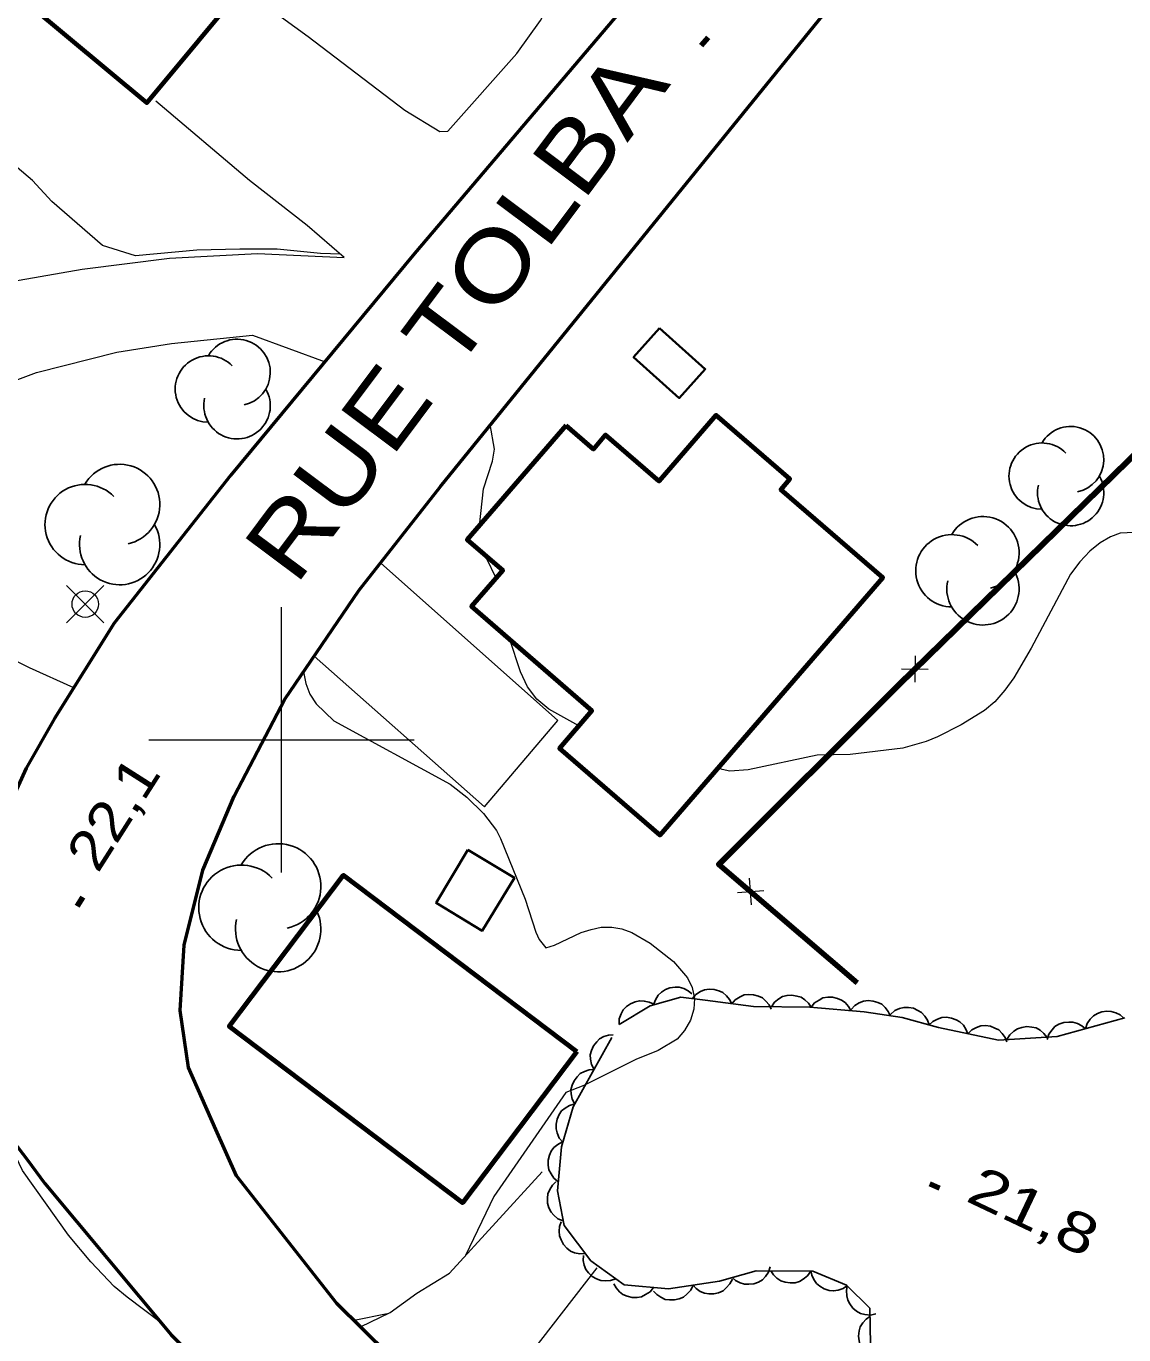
# Model space of a CAD drawing. Extents: x 356765 to 358572, y 5103174 to 5104650.
# Drawn here: x 357190.38 to 357231.72, y 5103777.58 to 5103826.89 of the extents above; entities that cross this region are included whole.
import ezdxf

# ---------------------------------------------------------------- set-up
doc = ezdxf.new("R2010")
doc.units = 0
doc.header["$LTSCALE"] = 0.6
doc.linetypes.add('DOT_DASHED', pattern=[7.7, 5, -1.2, 0.3, -1.2])
for name, color, linetype, lineweight in [('19', 7, 'Continuous', 13), ('2', 7, 'Continuous', 13), ('21', 7, 'Continuous', 53), ('3', 7, 'Continuous', 140), ('31', 7, 'Continuous', 70), ('36', 7, 'Continuous', 13), ('37', 7, 'Continuous', 13), ('44', 7, 'Continuous', 25), ('61', 7, 'Continuous', 13)]:
    doc.layers.add(name, color=color, linetype=linetype, lineweight=lineweight)

msp = doc.modelspace()

# ---------------------------------------------------------------- linework, layer by layer
at = {"layer": '19'}
for points in [[(357198.85, 5103828.07), (357201, 5103826.5), (357204.64, 5103823.73), (357205.96, 5103822.92), (357206.26, 5103822.94), (357208.86, 5103825.86), (357209.75, 5103827.11), (357210.04, 5103827.63), (357210.02, 5103827.93), (357209.95, 5103828.65), (357203.67, 5103833.97)], [(357175.98, 5103817.51), (357177.89, 5103815.04), (357179.33, 5103813.69), (357181.02, 5103814.01), (357183.36, 5103815), (357186.02, 5103816.08), (357189.31, 5103817.18), (357192.49, 5103817.74), (357195.78, 5103818.15), (357199.09, 5103818.33), (357202.36, 5103818.18), (357200.97, 5103819.38), (357198.79, 5103821.07), (357195.26, 5103824.06)], [(357192.17, 5103801.96), (357190.51, 5103802.71), (357188.61, 5103803.65), (357186.95, 5103804.94), (357184.76, 5103806.98), (357184.27, 5103807.94), (357184.43, 5103809.07), (357185.27, 5103810.46), (357186.6, 5103811.83), (357188.38, 5103812.95), (357190.77, 5103813.84), (357193.79, 5103814.61), (357195.85, 5103814.94), (357198.91, 5103815.25), (357201.64, 5103814.25)], [(357201.23, 5103803.16), (357207.64, 5103797.48), (357210.4, 5103800.73), (357203.72, 5103806.67)], [(357202.97, 5103777.88), (357204.09, 5103778.43), (357205.1, 5103779.16), (357206.32, 5103779.91), (357209.81, 5103783.73)], [(357211.87, 5103780.11), (357208.89, 5103776.25), (357208.48, 5103775.26), (357208.29, 5103774.41), (357208.09, 5103773.12)]]:
    msp.add_lwpolyline(points, dxfattribs=at)
at = {"layer": '2'}
for p, q in [((357208.09, 5103806.07), (357207.71, 5103806.87)), ((357203.98, 5103778.37), (357202.74, 5103778.12))]:
    msp.add_line(p, q, dxfattribs=at)
for points in [[(357202.22, 5103818.3), (357201.47, 5103818.33), (357199.84, 5103818.49), (357198.43, 5103818.49), (357196.81, 5103818.45), (357194.5, 5103818.24), (357193.26, 5103818.63), (357191.35, 5103820.28), (357190.62, 5103821.07), (357189.63, 5103821.92)], [(357207.46, 5103808.06), (357207.6, 5103809.46), (357207.94, 5103810.5), (357208.02, 5103810.96), (357207.86, 5103811.88)], [(357232.37, 5103807.83), (357231.59, 5103807.79), (357231.22, 5103807.65), (357230.83, 5103807.42), (357230.45, 5103807.11), (357230.07, 5103806.71), (357229.72, 5103806.25), (357228.24, 5103803.45), (357227.58, 5103802.34), (357227.24, 5103801.87), (357226.87, 5103801.44), (357226.48, 5103801.11), (357225.6, 5103800.57), (357224.71, 5103800.11), (357224.28, 5103799.94), (357223.4, 5103799.69), (357221.42, 5103799.45), (357220.17, 5103799.42), (357217.57, 5103798.87), (357216.89, 5103798.82), (357216.59, 5103798.88), (357216.45, 5103798.96)], [(357211.2, 5103800.53), (357210.07, 5103801.16), (357209.62, 5103801.54), (357209.26, 5103802), (357209, 5103802.57), (357208.59, 5103803.82)], [(357200.83, 5103802.57), (357200.91, 5103802.13), (357201.06, 5103801.72), (357201.3, 5103801.36), (357201.97, 5103800.72), (357206.35, 5103798.33), (357206.98, 5103797.84), (357207.61, 5103797.23), (357208.1, 5103796.59), (357208.25, 5103796.28), (357209.18, 5103794), (357209.58, 5103792.76), (357209.7, 5103792.48), (357209.95, 5103792.17), (357210.28, 5103792.26), (357211.29, 5103792.74), (357211.66, 5103792.86), (357212.04, 5103792.95), (357212.44, 5103792.95), (357212.82, 5103792.88), (357213.19, 5103792.74), (357213.88, 5103792.34), (357214.76, 5103791.65), (357215.29, 5103791.03), (357215.46, 5103790.67), (357215.55, 5103790.26), (357215.53, 5103789.86), (357215.4, 5103789.44), (357215.18, 5103789.05), (357214.9, 5103788.73), (357214.19, 5103788.3), (357213.34, 5103787.96), (357211.39, 5103786.98), (357210.71, 5103786.71), (357207.99, 5103782.8), (357206.93, 5103780.58)], [(357195.47, 5103778.04), (357194.18, 5103779), (357193.7, 5103779.41), (357192.81, 5103780.34), (357191.98, 5103781.34), (357190.24, 5103783.78), (357189.87, 5103784.57)]]:
    msp.add_lwpolyline(points, dxfattribs=at)
at = {"layer": '21'}
for points in [[(357170.83, 5103843.9), (357192.03, 5103861.15), (357194.74, 5103863.36), (357205.29, 5103871.65), (357207.08, 5103869.63), (357221.64, 5103852.82), (357223.96, 5103849.92), (357224.97, 5103847.88), (357225.5, 5103845.57), (357225.11, 5103843.16), (357223.91, 5103840.9), (357218.32, 5103834), (357205.01, 5103818.32), (357198.08, 5103809.96), (357193.7, 5103804.4), (357191.45, 5103800.8), (357190.38, 5103798.94), (357189.54, 5103797.07)], [(357206.98, 5103773.93), (357202.08, 5103778.76), (357198.3, 5103783.57), (357197.52, 5103785.32), (357196.5, 5103787.66), (357196.18, 5103789.8), (357196.33, 5103792.26), (357197.04, 5103795.09), (357198.21, 5103797.88), (357200.12, 5103801.53), (357202.91, 5103805.63), (357205.98, 5103809.55), (357227.54, 5103836.13)], [(357189.53, 5103785.36), (357190.42, 5103784.19), (357191.08, 5103783.29), (357195.84, 5103777.59), (357203.05, 5103770.32)]]:
    msp.add_lwpolyline(points, dxfattribs=at)
at = {"layer": '3'}
for p, q in [((357215.81, 5103826.16), (357216.07, 5103826.46)), ((357192.3, 5103793.74), (357192.51, 5103794.08)), ((357224.42, 5103783.28), (357224.78, 5103783.11))]:
    msp.add_line(p, q, dxfattribs=at)
at = {"layer": '31'}
for points in [[(357199.42, 5103843.6), (357196.92, 5103840.6), (357189.78, 5103846.54), (357183.88, 5103839.44), (357189.09, 5103835.11), (357186.02, 5103831.41), (357194.93, 5103824), (357206.4, 5103837.8), (357199.42, 5103843.6)], [(357210.72, 5103811.85), (357206.99, 5103807.54), (357208.33, 5103806.38), (357207.16, 5103805.02), (357211.69, 5103801.1), (357210.47, 5103799.68), (357214.25, 5103796.41), (357222.65, 5103806.12), (357218.8, 5103809.44), (357219.14, 5103809.83), (357216.37, 5103812.23), (357214.22, 5103809.75), (357212.2, 5103811.49), (357211.75, 5103810.96), (357210.72, 5103811.85)], [(357211.12, 5103788.26), (357206.82, 5103782.56), (357198.03, 5103789.2), (357202.33, 5103794.9), (357211.12, 5103788.26)]]:
    msp.add_lwpolyline(points, close=True, dxfattribs=at)
at = {"layer": '31', "lineweight": 35}
for points in [[(357214.24, 5103815.51), (357213.26, 5103814.42), (357214.98, 5103812.88), (357215.96, 5103813.97), (357214.24, 5103815.51)], [(357207.02, 5103795.86), (357205.82, 5103793.86), (357207.56, 5103792.81), (357208.77, 5103794.8), (357207.02, 5103795.86)]]:
    msp.add_lwpolyline(points, close=True, dxfattribs=at)
at = {"layer": '36'}
for p, q in [((357193.31, 5103804.41), (357191.9, 5103805.82)), ((357191.9, 5103804.41), (357193.31, 5103805.82))]:
    msp.add_line(p, q, dxfattribs=at)
msp.add_circle((357192.6068, 5103805.1174), 0.5, dxfattribs=at)
at = {"layer": '37'}
for p, q in [((357231.72, 5103810.36), (357228.15, 5103806.86)), ((357228.15, 5103806.86), (357224.57, 5103803.37)), ((357223.86, 5103803.17), (357223.85, 5103802.17)), ((357223.35, 5103802.68), (357224.36, 5103802.67)), ((357223.14, 5103801.97), (357219.6, 5103798.44)), ((357217.7, 5103793.79), (357217.63, 5103794.79)), ((357217.17, 5103794.25), (357218.16, 5103794.33)), ((357218.42, 5103793.64), (357221.68, 5103790.85))]:
    msp.add_line(p, q, dxfattribs=at)
at = {"layer": '37', "lineweight": 158}
msp.add_lwpolyline([(357236.73, 5103815.25), (357223.26, 5103802.09), (357216.47, 5103795.31), (357221.68, 5103790.85)], dxfattribs=at)
at = {"layer": '37'}
msp.add_lwpolyline([(357219.6, 5103798.44), (357216.47, 5103795.31), (357216.91, 5103794.94)], dxfattribs=at)
at = {"layer": '44'}
for points in [[(357214.01, 5103790.02), (357214.08, 5103790.21), (357214.19, 5103790.38), (357214.31, 5103790.5), (357214.46, 5103790.59), (357214.63, 5103790.66), (357214.82, 5103790.68), (357214.98, 5103790.68), (357215.15, 5103790.63), (357215.32, 5103790.54), (357215.45, 5103790.43)], [(357215.47, 5103790.25), (357215.61, 5103790.41), (357215.78, 5103790.52), (357215.93, 5103790.58), (357216.11, 5103790.61), (357216.29, 5103790.6), (357216.47, 5103790.54), (357216.62, 5103790.48), (357216.76, 5103790.36), (357216.87, 5103790.22), (357216.96, 5103790.06)], [(357216.96, 5103790.06), (357217.09, 5103790.21), (357217.27, 5103790.32), (357217.42, 5103790.39), (357217.59, 5103790.41), (357217.78, 5103790.4), (357217.96, 5103790.34), (357218.11, 5103790.28), (357218.24, 5103790.16), (357218.36, 5103790.02), (357218.44, 5103789.86)], [(357218.45, 5103789.94), (357218.57, 5103790.12), (357218.73, 5103790.24), (357218.87, 5103790.33), (357219.04, 5103790.37), (357219.22, 5103790.38), (357219.41, 5103790.35), (357219.57, 5103790.31), (357219.71, 5103790.21), (357219.85, 5103790.08), (357219.95, 5103789.93)], [(357212.71, 5103789.28), (357212.72, 5103789.49), (357212.79, 5103789.68), (357212.87, 5103789.83), (357212.99, 5103789.95), (357213.14, 5103790.06), (357213.32, 5103790.13), (357213.48, 5103790.17), (357213.66, 5103790.16), (357213.84, 5103790.12), (357214, 5103790.05)], [(357219.95, 5103789.93), (357220.08, 5103790.09), (357220.25, 5103790.2), (357220.39, 5103790.28), (357220.57, 5103790.31), (357220.75, 5103790.31), (357220.94, 5103790.26), (357221.09, 5103790.2), (357221.23, 5103790.1), (357221.35, 5103789.96), (357221.44, 5103789.8)], [(357221.45, 5103789.84), (357221.59, 5103789.99), (357221.76, 5103790.09), (357221.92, 5103790.16), (357222.09, 5103790.18), (357222.28, 5103790.16), (357222.46, 5103790.1), (357222.61, 5103790.04), (357222.74, 5103789.92), (357222.85, 5103789.77), (357222.93, 5103789.61)], [(357222.94, 5103789.66), (357223.1, 5103789.8), (357223.28, 5103789.88), (357223.44, 5103789.92), (357223.62, 5103789.92), (357223.8, 5103789.89), (357223.97, 5103789.81), (357224.11, 5103789.73), (357224.23, 5103789.59), (357224.33, 5103789.44), (357224.39, 5103789.27)], [(357224.38, 5103789.25), (357224.53, 5103789.39), (357224.71, 5103789.48), (357224.87, 5103789.54), (357225.05, 5103789.55), (357225.23, 5103789.52), (357225.41, 5103789.45), (357225.55, 5103789.38), (357225.68, 5103789.25), (357225.78, 5103789.1), (357225.85, 5103788.93)], [(357228.84, 5103788.71), (357228.9, 5103788.91), (357229.02, 5103789.08), (357229.13, 5103789.2), (357229.28, 5103789.29), (357229.46, 5103789.35), (357229.65, 5103789.37), (357229.81, 5103789.37), (357229.98, 5103789.32), (357230.14, 5103789.23), (357230.28, 5103789.12)], [(357230.28, 5103789.12), (357230.35, 5103789.31), (357230.46, 5103789.48), (357230.58, 5103789.6), (357230.73, 5103789.69), (357230.9, 5103789.75), (357231.09, 5103789.78), (357231.25, 5103789.77), (357231.42, 5103789.72), (357231.59, 5103789.64), (357231.72, 5103789.52)], [(357211.77, 5103787.58), (357211.67, 5103787.77), (357211.64, 5103787.97), (357211.63, 5103788.13), (357211.67, 5103788.3), (357211.75, 5103788.47), (357211.87, 5103788.62), (357211.98, 5103788.74), (357212.14, 5103788.82), (357212.31, 5103788.88), (357212.49, 5103788.89)], [(357225.85, 5103788.93), (357226, 5103789.08), (357226.18, 5103789.17), (357226.34, 5103789.23), (357226.51, 5103789.24), (357226.7, 5103789.21), (357226.87, 5103789.14), (357227.02, 5103789.07), (357227.14, 5103788.94), (357227.25, 5103788.79), (357227.32, 5103788.62)], [(357227.32, 5103788.71), (357227.43, 5103788.89), (357227.58, 5103789.03), (357227.72, 5103789.12), (357227.88, 5103789.17), (357228.07, 5103789.2), (357228.26, 5103789.18), (357228.42, 5103789.15), (357228.57, 5103789.06), (357228.71, 5103788.94), (357228.82, 5103788.8)], [(357211.04, 5103786.27), (357210.94, 5103786.46), (357210.91, 5103786.66), (357210.9, 5103786.82), (357210.94, 5103786.99), (357211.02, 5103787.16), (357211.14, 5103787.31), (357211.25, 5103787.43), (357211.41, 5103787.51), (357211.59, 5103787.57), (357211.77, 5103787.58)], [(357210.59, 5103784.84), (357210.46, 5103785), (357210.38, 5103785.19), (357210.34, 5103785.35), (357210.34, 5103785.52), (357210.38, 5103785.71), (357210.46, 5103785.88), (357210.55, 5103786.02), (357210.68, 5103786.13), (357210.84, 5103786.23), (357211.01, 5103786.28)], [(357210.42, 5103783.35), (357210.26, 5103783.49), (357210.15, 5103783.65), (357210.07, 5103783.8), (357210.04, 5103783.98), (357210.04, 5103784.16), (357210.09, 5103784.35), (357210.15, 5103784.5), (357210.26, 5103784.64), (357210.4, 5103784.76), (357210.56, 5103784.85)], [(357210.61, 5103781.88), (357210.41, 5103781.96), (357210.26, 5103782.09), (357210.15, 5103782.21), (357210.07, 5103782.37), (357210.02, 5103782.55), (357210.02, 5103782.74), (357210.03, 5103782.9), (357210.1, 5103783.06), (357210.2, 5103783.22), (357210.33, 5103783.35)], [(357211.44, 5103780.65), (357211.23, 5103780.64), (357211.03, 5103780.68), (357210.88, 5103780.74), (357210.74, 5103780.85), (357210.62, 5103780.99), (357210.53, 5103781.16), (357210.47, 5103781.31), (357210.46, 5103781.49), (357210.47, 5103781.67), (357210.53, 5103781.84)], [(357212.59, 5103779.7), (357212.39, 5103779.63), (357212.19, 5103779.62), (357212.02, 5103779.63), (357211.86, 5103779.69), (357211.7, 5103779.78), (357211.56, 5103779.92), (357211.46, 5103780.05), (357211.4, 5103780.21), (357211.36, 5103780.39), (357211.37, 5103780.57)], [(357218.41, 5103780.15), (357218.34, 5103779.95), (357218.23, 5103779.78), (357218.11, 5103779.66), (357217.96, 5103779.57), (357217.79, 5103779.51), (357217.6, 5103779.49), (357217.44, 5103779.49), (357217.27, 5103779.54), (357217.1, 5103779.63), (357216.97, 5103779.74)], [(357219.93, 5103779.98), (357219.81, 5103779.81), (357219.65, 5103779.68), (357219.51, 5103779.6), (357219.34, 5103779.55), (357219.16, 5103779.54), (357218.97, 5103779.57), (357218.81, 5103779.62), (357218.66, 5103779.72), (357218.53, 5103779.84), (357218.43, 5103779.99)], [(357221.32, 5103779.44), (357221.15, 5103779.33), (357220.96, 5103779.27), (357220.79, 5103779.24), (357220.62, 5103779.26), (357220.44, 5103779.32), (357220.28, 5103779.42), (357220.15, 5103779.52), (357220.05, 5103779.67), (357219.97, 5103779.83), (357219.94, 5103780.01)], [(357214.01, 5103779.37), (357213.88, 5103779.21), (357213.71, 5103779.1), (357213.56, 5103779.02), (357213.39, 5103778.99), (357213.2, 5103778.99), (357213.02, 5103779.04), (357212.86, 5103779.1), (357212.73, 5103779.21), (357212.6, 5103779.35), (357212.51, 5103779.51)], [(357216.98, 5103779.68), (357216.89, 5103779.5), (357216.75, 5103779.35), (357216.63, 5103779.24), (357216.46, 5103779.17), (357216.28, 5103779.13), (357216.09, 5103779.13), (357215.93, 5103779.15), (357215.77, 5103779.22), (357215.62, 5103779.33), (357215.5, 5103779.46)], [(357215.5, 5103779.46), (357215.41, 5103779.27), (357215.27, 5103779.12), (357215.14, 5103779.01), (357214.98, 5103778.94), (357214.8, 5103778.9), (357214.61, 5103778.9), (357214.45, 5103778.92), (357214.29, 5103779), (357214.13, 5103779.1), (357214.01, 5103779.23)], [(357222.38, 5103778.37), (357222.18, 5103778.33), (357221.97, 5103778.35), (357221.81, 5103778.39), (357221.66, 5103778.48), (357221.52, 5103778.59), (357221.41, 5103778.75), (357221.33, 5103778.89), (357221.29, 5103779.06), (357221.28, 5103779.25), (357221.31, 5103779.43)], [(357222.19, 5103776.78), (357222.01, 5103776.89), (357221.88, 5103777.05), (357221.79, 5103777.19), (357221.75, 5103777.36), (357221.73, 5103777.54), (357221.76, 5103777.73), (357221.8, 5103777.89), (357221.89, 5103778.04), (357222.02, 5103778.18), (357222.16, 5103778.28)]]:
    msp.add_lwpolyline(points, dxfattribs=at)
at = {"layer": '44', "linetype": 'DOT_DASHED'}
msp.add_lwpolyline([(357222.18, 5103777.22), (357222.16, 5103778.59), (357221.28, 5103779.46), (357220.01, 5103779.98), (357217.88, 5103780), (357216.49, 5103779.61), (357214.58, 5103779.32), (357212.91, 5103779.47), (357211.65, 5103780.37), (357210.64, 5103781.7), (357210.39, 5103783.01), (357210.54, 5103784.67), (357210.98, 5103786.17), (357212.71, 5103789.28), (357213.89, 5103789.98), (357215.04, 5103790.31), (357215.95, 5103790.19), (357217.77, 5103789.95), (357219.9, 5103789.93), (357221.95, 5103789.76), (357223.38, 5103789.54), (357224.74, 5103789.17), (357227, 5103788.69), (357229.22, 5103788.82), (357231.76, 5103789.53)], dxfattribs=at)
at = {"layer": '44'}
for centre, radius, start, end in [((357198.3231, 5103813.8447), 1.2525, 282.26917, 149.72626), ((357197.246, 5103813.2184), 1.2525, 44.11537, 269.80396), ((357198.3231, 5103812.5922), 1.2525, 166.93686, 29.62122), ((357229.7213, 5103810.5624), 1.248, 282.26917, 149.72626), ((357228.648, 5103809.9383), 1.248, 44.11537, 269.80396), ((357193.902, 5103808.8709), 1.5131, 282.26917, 149.72626), ((357192.6007, 5103808.1144), 1.5131, 44.11537, 269.80396), ((357229.7213, 5103809.3143), 1.248, 166.93686, 29.62122), ((357193.902, 5103807.3578), 1.5131, 166.93686, 29.62122), ((357226.419, 5103807.052), 1.3622, 282.26917, 149.72626), ((357225.2474, 5103806.3709), 1.3622, 44.11537, 269.80396), ((357226.419, 5103805.6898), 1.3622, 166.93686, 29.62122), ((357199.872, 5103794.481), 1.6089, 282.26917, 149.72626), ((357198.4883, 5103793.6765), 1.6089, 44.11537, 269.80396), ((357199.872, 5103792.8721), 1.6089, 166.93686, 29.62122)]:
    msp.add_arc(centre, radius, start, end, dxfattribs=at)
at = {"layer": '61'}
for p, q in [((357200, 5103795), (357200, 5103805)), ((357195, 5103800), (357205, 5103800))]:
    msp.add_line(p, q, dxfattribs=at)

# ---------------------------------------------------------------- texts
at = {"layer": '21', "width": 1.2}
msp.add_text('RUE TOLBA', height=2.6, rotation=53.229, dxfattribs=at).set_placement((357200.53, 5103805.77))
at = {"layer": '3'}
for s, rotation, width, p in [('22,1   ', 57.484, 1.15, (357193.08, 5103794.94)), ('21,8   ', 334.619, 1.3, (357225.72, 5103782.65))]:
    msp.add_text(s, height=1.5, rotation=rotation, dxfattribs=dict(at, width=width)).set_placement(p)

doc.saveas('drawing.dxf')
